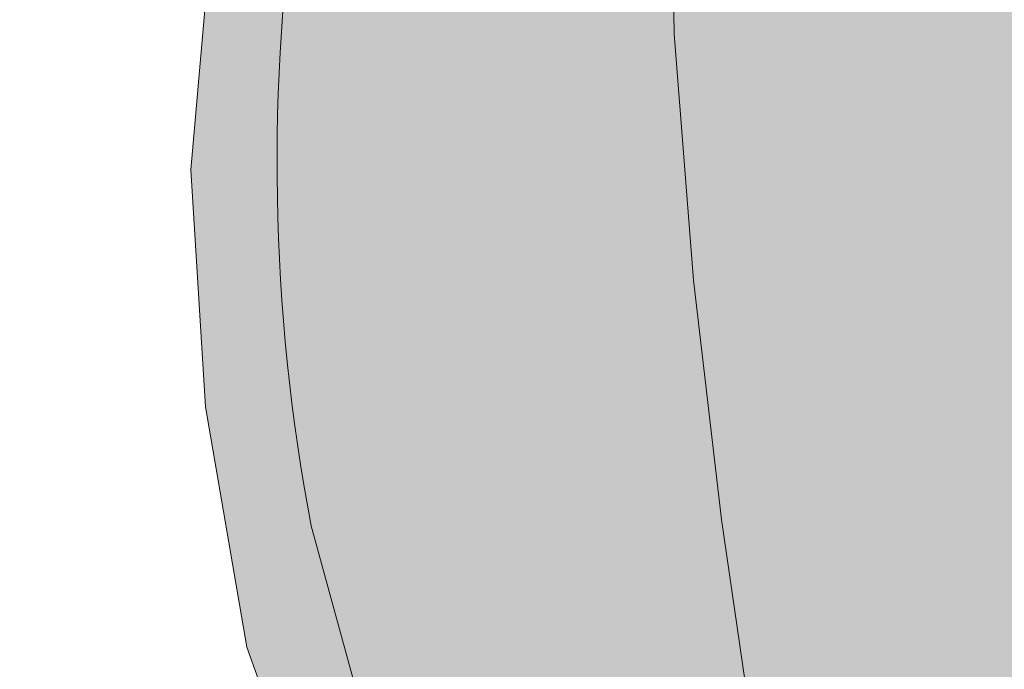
# Model space of a CAD drawing. Header units: metres. Extents: x 90041 to 92106, y 463990 to 466167.
# Tile 805 of 1021: x 90776 to 90791, y 465719 to 465729. Entities that reach past the tile are written whole.
import ezdxf

# ---------------------------------------------------------------- set-up
doc = ezdxf.new("R2010")
doc.units = ezdxf.units.M
for name, color, linetype, lineweight in [('B-WE-GK-BESCHOEIING-G', 130, 'GK-BESCHOEIING-SO', 13), ('B-WE-OG-TERREIN_BEGROEID-GV', 7, 'Continuous', 13), ('B-WE-OG-WATER_KANAAL-GV', 120, 'Continuous', 13), ('B-WE-VH-HALFVERHARDING_SCHELP-GV', 252, 'Continuous', 13)]:
    doc.layers.add(name, color=color, linetype=linetype, lineweight=lineweight)
for name, color, linetype, lineweight, true_color, plot, transparency in [('B-WE-OG-TERREIN_BEGROEID-V', 7, 'Continuous', 13, 0xc9eb70, False, 0.8), ('B-WE-OG-WATER_KANAAL-V', 7, 'Continuous', 13, 0x73e9ff, False, 0.8), ('B-WE-VH-HALFVERHARDING_SCHELP-V', 7, 'Continuous', 13, 0xd6d6d6, False, 0.8)]:
    doc.layers.add(name, color=color, linetype=linetype, lineweight=lineweight, true_color=true_color, plot=plot, transparency=transparency)
doc.linetypes.add('GK-BESCHOEIING-SO', pattern='A,18,-3,[1,NLCS.SHX,S=0.6,R=0,X=0,Y=0],-3', length=24)

msp = doc.modelspace()

# ---------------------------------------------------------------- hatches: boundary and pattern name
at = {"layer": 'B-WE-OG-TERREIN_BEGROEID-V'}
h = msp.add_hatch(color=256, dxfattribs=at)
edge = h.paths.add_edge_path()
edge.add_line((90783.241, 465587.794), (90781.598, 465579.963))
edge.add_line((90781.598, 465579.963), (90781.438, 465579.925))
edge.add_line((90781.438, 465579.925), (90781.74, 465579.865))
edge.add_line((90781.74, 465579.865), (90781.329, 465577.843))
edge.add_line((90781.329, 465577.843), (90783.019, 465577.976))
edge.add_line((90783.019, 465577.976), (90784.709, 465578.111))
edge.add_line((90784.709, 465578.111), (90786.398, 465578.249))
edge.add_line((90786.398, 465578.249), (90788.088, 465578.39))
edge.add_line((90788.088, 465578.39), (90789.777, 465578.533))
edge.add_line((90789.777, 465578.533), (90792.422, 465579.646))
edge.add_line((90792.422, 465579.646), (90794.017, 465581.785))
edge.add_line((90794.017, 465581.785), (90794.746, 465584.55))
edge.add_line((90794.746, 465584.55), (90795.036, 465585.792))
edge.add_line((90795.036, 465585.792), (90795.32, 465587.035))
edge.add_line((90795.32, 465587.035), (90795.599, 465588.28))
edge.add_line((90795.599, 465588.28), (90795.871, 465589.526))
edge.add_line((90795.871, 465589.526), (90796.137, 465590.773))
edge.add_line((90796.137, 465590.773), (90796.372, 465591.879))
edge.add_line((90796.372, 465591.879), (90796.586, 465592.989))
edge.add_line((90796.586, 465592.989), (90796.779, 465594.103))
edge.add_line((90796.779, 465594.103), (90796.951, 465595.22))
edge.add_line((90796.951, 465595.22), (90797.102, 465596.34))
edge.add_line((90797.102, 465596.34), (90797.232, 465597.463))
edge.add_line((90797.232, 465597.463), (90797.341, 465598.588))
edge.add_line((90797.341, 465598.588), (90797.429, 465599.715))
edge.add_line((90797.429, 465599.715), (90797.496, 465600.844))
edge.add_line((90797.496, 465600.844), (90797.454, 465604.065))
edge.add_line((90797.454, 465604.065), (90797.288, 465607.741))
edge.add_line((90797.288, 465607.741), (90797.247, 465608.825))
edge.add_line((90797.247, 465608.825), (90797.217, 465609.909))
edge.add_line((90797.217, 465609.909), (90797.198, 465610.993))
edge.add_line((90797.198, 465610.993), (90797.19, 465612.078))
edge.add_line((90797.19, 465612.078), (90797.193, 465613.162))
edge.add_line((90797.193, 465613.162), (90797.261, 465617.712))
edge.add_line((90797.261, 465617.712), (90797.461, 465636.197))
edge.add_line((90797.461, 465636.197), (90797.487, 465638.536))
edge.add_line((90797.487, 465638.536), (90797.493, 465640.875))
edge.add_line((90797.493, 465640.875), (90797.48, 465643.214))
edge.add_line((90797.48, 465643.214), (90797.448, 465645.552))
edge.add_line((90797.448, 465645.552), (90797.397, 465647.891))
edge.add_line((90797.397, 465647.891), (90797.326, 465650.229))
edge.add_line((90797.326, 465650.229), (90797.236, 465652.566))
edge.add_line((90797.236, 465652.566), (90797.072, 465654.817))
edge.add_line((90797.072, 465654.817), (90796.888, 465657.067))
edge.add_line((90796.888, 465657.067), (90796.683, 465659.314))
edge.add_line((90796.683, 465659.314), (90796.458, 465661.56))
edge.add_line((90796.458, 465661.56), (90796.212, 465663.804))
edge.add_line((90796.212, 465663.804), (90795.946, 465666.045))
edge.add_line((90795.946, 465666.045), (90795.306, 465671.252))
edge.add_line((90795.306, 465671.252), (90794.754, 465676.241))
edge.add_line((90794.754, 465676.241), (90794.36, 465679.733))
edge.add_line((90794.36, 465679.733), (90793.634, 465683.522))
edge.add_line((90793.634, 465683.522), (90792.873, 465687.285))
edge.add_line((90792.873, 465687.285), (90792.223, 465691.069))
edge.add_line((90792.223, 465691.069), (90791.442, 465694.841))
edge.add_line((90791.442, 465694.841), (90790.725, 465698.614))
edge.add_line((90790.725, 465698.614), (90790.04, 465702.358))
edge.add_line((90790.04, 465702.358), (90789.223, 465706.147))
edge.add_line((90789.223, 465706.147), (90788.494, 465709.906))
edge.add_line((90788.494, 465709.906), (90787.812, 465713.707))
edge.add_line((90787.812, 465713.707), (90787.16, 465717.502))
edge.add_line((90787.16, 465717.502), (90786.595, 465721.391))
edge.add_line((90786.595, 465721.391), (90786.164, 465725.083))
edge.add_line((90786.164, 465725.083), (90785.867, 465728.882))
edge.add_line((90785.867, 465728.882), (90785.805, 465732.822))
edge.add_line((90785.805, 465732.822), (90785.776, 465736.525))
edge.add_line((90785.776, 465736.525), (90785.627, 465740.136))
edge.add_line((90785.627, 465740.136), (90785.368, 465742.455))
edge.add_line((90785.368, 465742.455), (90784.768, 465745.372))
edge.add_line((90784.768, 465745.372), (90784.151, 465748.048))
edge.add_line((90784.151, 465748.048), (90783.504, 465750.822))
edge.add_line((90783.504, 465750.822), (90782.721, 465753.743))
edge.add_line((90782.721, 465753.743), (90782.11, 465756.126))
edge.add_line((90782.11, 465756.126), (90781.525, 465758.429))
edge.add_line((90781.525, 465758.429), (90781.258, 465759.436))
edge.add_line((90781.258, 465759.436), (90778.204, 465770.671))
edge.add_line((90778.204, 465770.671), (90777.525, 465773.531))
edge.add_line((90777.525, 465773.531), (90776.899, 465776.276))
edge.add_line((90776.899, 465776.276), (90776.221, 465780.981))
edge.add_line((90776.221, 465780.981), (90775.782, 465783.851))
edge.add_line((90775.782, 465783.851), (90775.339, 465787.761))
edge.add_line((90775.339, 465787.761), (90775.184, 465789.554))
edge.add_line((90775.184, 465789.554), (90775.106, 465790.205))
edge.add_line((90775.106, 465790.205), (90775.007, 465790.853))
edge.add_line((90775.007, 465790.853), (90774.888, 465791.498))
edge.add_line((90774.888, 465791.498), (90774.748, 465792.138))
edge.add_line((90774.748, 465792.138), (90774.587, 465792.774))
edge.add_line((90774.587, 465792.774), (90774.407, 465793.404))
edge.add_line((90774.407, 465793.404), (90774.206, 465794.028))
edge.add_line((90774.206, 465794.028), (90773.491, 465795.671))
edge.add_line((90773.491, 465795.671), (90771.944, 465798.99))
edge.add_line((90771.944, 465798.99), (90770.095, 465802.951))
edge.add_line((90770.095, 465802.951), (90768.028, 465807.244))
edge.add_line((90768.028, 465807.244), (90766.852, 465809.726))
edge.add_line((90766.852, 465809.726), (90765.504, 465812.429))
edge.add_line((90765.504, 465812.429), (90763.739, 465815.662))
edge.add_line((90763.739, 465815.662), (90762.25, 465818.408))
edge.add_line((90762.25, 465818.408), (90760.617, 465818.477))
edge.add_line((90760.617, 465818.477), (90757.321, 465814.905))
edge.add_line((90757.321, 465814.905), (90754.182, 465811.435))
edge.add_line((90754.182, 465811.435), (90754.953, 465809.274))
edge.add_line((90754.953, 465809.274), (90754.829, 465809.193))
edge.add_line((90754.829, 465809.193), (90756.161, 465805.335))
edge.add_line((90756.161, 465805.335), (90760.046, 465806.709))
edge.add_line((90760.046, 465806.709), (90761.031, 465806.602))
edge.add_line((90761.031, 465806.602), (90762.29, 465804.819))
edge.add_line((90762.29, 465804.819), (90765.268, 465799.255))
edge.add_line((90765.268, 465799.255), (90769.085, 465791.29))
edge.add_line((90769.085, 465791.29), (90772.28, 465782.56))
edge.add_line((90772.28, 465782.56), (90773.894, 465777.236))
edge.add_arc((90769.13896495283, 465775.1684894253), 5.185070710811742, -6.372370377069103, 23.499619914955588, ccw=False)
edge.add_line((90774.292, 465774.593), (90774.109, 465770.04))
edge.add_arc((90780.5527403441, 465768.9497398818), 6.535323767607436, 170.3966890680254, 199.3345714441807)
edge.add_line((90774.386, 465766.786), (90777.103, 465760.739))
edge.add_arc((90771.96458293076, 465758.5167753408), 5.598358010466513, -11.057955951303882, 23.387160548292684, ccw=False)
edge.add_line((90777.459, 465757.443), (90776.648, 465753.775))
edge.add_arc((90783.11811018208, 465751.8569421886), 6.748427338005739, 163.487594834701, 208.0071876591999)
edge.add_line((90777.16, 465748.688), (90779.709, 465744.574))
edge.add_arc((90772.71603902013, 465739.8965297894), 8.413098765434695, -3.322088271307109, 33.7778771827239, ccw=False)
edge.add_line((90781.115, 465739.409), (90780.078, 465731.45))
edge.add_arc((90809.84736884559, 465726.9038494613), 30.11449495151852, 171.3173081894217, 190.7360033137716)
edge.add_line((90780.26, 465721.294), (90781.531, 465716.657))
edge.add_line((90781.531, 465716.657), (90782.077, 465715.594))
edge.add_line((90782.077, 465715.594), (90782.606, 465714.522))
edge.add_line((90782.606, 465714.522), (90783.116, 465713.442))
edge.add_line((90783.116, 465713.442), (90783.608, 465712.353))
edge.add_line((90783.608, 465712.353), (90784.082, 465711.255))
edge.add_line((90784.082, 465711.255), (90784.537, 465710.15))
edge.add_line((90784.537, 465710.15), (90784.973, 465709.038))
edge.add_line((90784.973, 465709.038), (90785.391, 465707.918))
edge.add_line((90785.391, 465707.918), (90785.79, 465706.792))
edge.add_line((90785.79, 465706.792), (90786.169, 465705.658))
edge.add_line((90786.169, 465705.658), (90786.53, 465704.519))
edge.add_line((90786.53, 465704.519), (90786.749, 465703.836))
edge.add_line((90786.749, 465703.836), (90786.947, 465703.147))
edge.add_line((90786.947, 465703.147), (90787.121, 465702.451))
edge.add_line((90787.121, 465702.451), (90787.273, 465701.75))
edge.add_line((90787.273, 465701.75), (90787.402, 465701.045))
edge.add_line((90787.402, 465701.045), (90787.507, 465700.335))
edge.add_line((90787.507, 465700.335), (90787.59, 465699.623))
edge.add_line((90787.59, 465699.623), (90788.643, 465688.644))
edge.add_line((90788.643, 465688.644), (90788.729, 465688.02))
edge.add_line((90788.729, 465688.02), (90788.835, 465687.398))
edge.add_line((90788.835, 465687.398), (90788.962, 465686.781))
edge.add_line((90788.962, 465686.781), (90789.109, 465686.168))
edge.add_line((90789.109, 465686.168), (90789.276, 465685.56))
edge.add_line((90789.276, 465685.56), (90789.463, 465684.958))
edge.add_line((90789.463, 465684.958), (90789.67, 465684.363))
edge.add_line((90789.67, 465684.363), (90789.897, 465683.775))
edge.add_line((90789.897, 465683.775), (90792.063, 465678.21))
edge.add_line((90792.063, 465678.21), (90792.402, 465677.268))
edge.add_line((90792.402, 465677.268), (90792.722, 465676.319))
edge.add_line((90792.722, 465676.319), (90793.022, 465675.363))
edge.add_line((90793.022, 465675.363), (90793.303, 465674.402))
edge.add_line((90793.303, 465674.402), (90793.564, 465673.435))
edge.add_line((90793.564, 465673.435), (90793.806, 465672.463))
edge.add_line((90793.806, 465672.463), (90794.028, 465671.487))
edge.add_line((90794.028, 465671.487), (90794.23, 465670.506))
edge.add_line((90794.23, 465670.506), (90794.335, 465669.835))
edge.add_line((90794.335, 465669.835), (90794.418, 465669.161))
edge.add_line((90794.418, 465669.161), (90794.477, 465668.485))
edge.add_line((90794.477, 465668.485), (90794.513, 465667.807))
edge.add_line((90794.513, 465667.807), (90794.527, 465667.128))
edge.add_line((90794.527, 465667.128), (90794.517, 465666.449))
edge.add_line((90794.517, 465666.449), (90794.551, 465665.585))
edge.add_line((90794.551, 465665.585), (90794.565, 465664.721))
edge.add_line((90794.565, 465664.721), (90794.56, 465663.857))
edge.add_line((90794.56, 465663.857), (90794.534, 465662.993))
edge.add_line((90794.534, 465662.993), (90794.489, 465662.129))
edge.add_line((90794.489, 465662.129), (90794.425, 465661.267))
edge.add_line((90794.425, 465661.267), (90794.34, 465660.407))
edge.add_line((90794.34, 465660.407), (90794.236, 465659.549))
edge.add_line((90794.236, 465659.549), (90794.149, 465658.71))
edge.add_line((90794.149, 465658.71), (90794.042, 465657.874))
edge.add_line((90794.042, 465657.874), (90793.915, 465657.041))
edge.add_line((90793.915, 465657.041), (90793.768, 465656.21))
edge.add_line((90793.768, 465656.21), (90793.601, 465655.384))
edge.add_line((90793.601, 465655.384), (90793.414, 465654.562))
edge.add_line((90793.414, 465654.562), (90793.175, 465653.25))
edge.add_line((90793.175, 465653.25), (90792.956, 465651.934))
edge.add_line((90792.956, 465651.934), (90792.757, 465650.614))
edge.add_line((90792.757, 465650.614), (90792.579, 465649.292))
edge.add_line((90792.579, 465649.292), (90792.42, 465647.968))
edge.add_line((90792.42, 465647.968), (90792.282, 465646.641))
edge.add_line((90792.282, 465646.641), (90792.16, 465645.396))
edge.add_line((90792.16, 465645.396), (90792.056, 465644.15))
edge.add_line((90792.056, 465644.15), (90791.972, 465642.901))
edge.add_line((90791.972, 465642.901), (90791.907, 465641.652))
edge.add_line((90791.907, 465641.652), (90791.861, 465640.402))
edge.add_line((90791.861, 465640.402), (90791.834, 465639.152))
edge.add_line((90791.834, 465639.152), (90791.826, 465637.901))
edge.add_line((90791.826, 465637.901), (90791.837, 465636.65))
edge.add_line((90791.837, 465636.65), (90792.003, 465634.619))
edge.add_line((90792.003, 465634.619), (90792.025, 465634.22))
edge.add_line((90792.025, 465634.22), (90792.051, 465633.821))
edge.add_line((90792.051, 465633.821), (90792.08, 465633.422))
edge.add_line((90792.08, 465633.422), (90792.112, 465633.023))
edge.add_line((90792.112, 465633.023), (90792.148, 465632.625))
edge.add_line((90792.148, 465632.625), (90792.403, 465629.636))
edge.add_line((90792.403, 465629.636), (90792.829, 465623.643))
edge.add_line((90792.829, 465623.643), (90793.351, 465615.634))
edge.add_line((90793.351, 465615.634), (90794.145, 465606.657))
edge.add_line((90794.145, 465606.657), (90794.165, 465606.255))
edge.add_line((90794.165, 465606.255), (90794.178, 465605.853))
edge.add_line((90794.178, 465605.853), (90794.184, 465605.451))
edge.add_line((90794.184, 465605.451), (90794.182, 465605.049))
edge.add_line((90794.182, 465605.049), (90794.172, 465604.647))
edge.add_line((90794.172, 465604.647), (90794.125, 465603.893))
edge.add_line((90794.125, 465603.893), (90794.059, 465603.14))
edge.add_line((90794.059, 465603.14), (90793.973, 465602.39))
edge.add_line((90793.973, 465602.39), (90793.868, 465601.641))
edge.add_line((90793.868, 465601.641), (90793.744, 465600.896))
edge.add_line((90793.744, 465600.896), (90793.601, 465600.154))
edge.add_line((90793.601, 465600.154), (90793.438, 465599.416))
edge.add_line((90793.438, 465599.416), (90793.257, 465598.683))
edge.add_line((90793.257, 465598.683), (90792.743, 465596.738))
edge.add_line((90792.743, 465596.738), (90792.614, 465596.355))
edge.add_line((90792.614, 465596.355), (90792.472, 465595.976))
edge.add_line((90792.472, 465595.976), (90792.316, 465595.603))
edge.add_line((90792.316, 465595.603), (90792.148, 465595.235))
edge.add_line((90792.148, 465595.235), (90791.966, 465594.874))
edge.add_line((90791.966, 465594.874), (90790.971, 465593.149))
edge.add_line((90790.971, 465593.149), (90788.057, 465588.268))
edge.add_line((90788.057, 465588.268), (90787.988, 465588.171))
edge.add_line((90787.988, 465588.171), (90787.903, 465588.089))
edge.add_line((90787.903, 465588.089), (90787.804, 465588.022))
edge.add_line((90787.804, 465588.022), (90787.696, 465587.975))
edge.add_line((90787.696, 465587.975), (90787.58, 465587.947))
edge.add_line((90787.58, 465587.947), (90783.755, 465587.812))
edge.add_line((90783.755, 465587.812), (90783.241, 465587.794))
at = {"layer": 'B-WE-OG-WATER_KANAAL-V'}
h = msp.add_hatch(color=256, dxfattribs=at)
h.paths.add_polyline_path([(90771.385, 465356.403), (90773.36, 465357.289), (90789.759, 465388.239), (90791.936, 465392.406), (90801.987, 465406.206), (90802.063, 465406.953), (90803.175, 465410.197), (90810.729, 465426.961), (90812.624, 465433.293), (90816.248, 465448.35), (90816.941, 465453.701), (90819.414, 465462.67), (90820.544, 465468.091), (90821.042, 465471.384), (90821.93, 465481.868), (90822.517, 465486.906), (90822.619, 465489.266), (90822.284, 465515.745), (90822.278, 465516.907), (90822.29, 465518.069), (90822.321, 465519.23), (90822.37, 465520.391), (90822.437, 465521.551), (90822.489, 465522.193), (90822.558, 465522.834), (90822.646, 465523.472), (90822.752, 465524.108), (90822.876, 465524.74), (90825.045, 465536.837), (90828.144, 465549.519), (90829.328, 465554.876), (90830.231, 465561.546), (90830.732, 465561.848), (90831.135, 465562.272), (90831.412, 465562.787), (90831.545, 465563.356), (90831.522, 465563.94), (90831.347, 465564.498), (90831.032, 465564.99), (90830.598, 465565.382), (90831.165, 465576.074), (90831.453, 465580.178), (90832.094, 465584.839), (90832.052, 465588.858), (90832.863, 465590.354), (90833.279, 465592.396), (90833.492, 465594.392), (90833.882, 465595.675), (90833.98, 465597.702), (90833.736, 465598.631), (90833.718, 465600.176), (90834.487, 465604.837), (90835.17, 465609.978), (90836.452, 465615.408), (90837.167, 465626.276), (90837.381, 465633.587), (90836.963, 465640.302), (90837.065, 465649.845), (90839.811, 465653.854), (90838.35, 465668.783), (90833.672, 465711.672), (90833.341, 465714.712), (90833.136, 465716.588), (90833.126, 465716.789), (90839.686, 465719.058), (90838.519, 465722.668), (90832.713, 465720.791), (90832.111, 465725.559), (90831.446, 465731.8), (90830.48, 465737.095), (90829.656, 465741.02), (90826.308, 465751.691), (90829.665, 465752.863), (90828.621, 465755.933), (90828.843, 465756.002), (90828.688, 465756.452), (90832.402, 465757.61), (90831.2, 465761.17), (90823.964, 465758.967), (90823.781, 465759.527), (90819.401, 465773.286), (90813.802, 465788.183), (90810.996, 465794.413), (90808.182, 465800.822), (90805.553, 465807.331), (90804.385, 465810.588), (90803.22, 465813.837), (90802.318, 465816.499), (90802.175, 465816.921), (90800.953, 465820.527), (90800.276, 465822.449), (90798.163, 465828.443), (90797.989, 465828.936), (90796.067, 465834.391), (90793.972, 465840.336), (90793.958, 465840.376), (90790.023, 465851.864), (90792.059, 465855.25), (90791.642, 465855.702), (90791.845, 465856.726), (90791.779, 465857.299), (90791.023, 465857.878), (90790.308, 465858.655), (90788.821, 465858.902), (90787.683, 465861.117), (90787.227, 465863.731), (90787.351, 465865.414), (90787.722, 465866.125), (90787.682, 465866.476), (90785.051, 465867.607), (90784.827, 465868.314), (90782.486, 465875.09), (90781.353, 465878.285), (90780.281, 465881.418), (90780.23, 465881.569), (90777.955, 465888.065), (90775.642, 465894.299), (90773.015, 465900.586), (90770.117, 465906.656), (90766.857, 465912.618), (90763.683, 465918.489), (90760.761, 465924.589), (90758.985, 465928.089), (90757.473, 465930.652), (90752.502, 465938.766), (90747.185, 465946.979), (90743.558, 465951.959), (90741.529, 465954.735), (90739.241, 465957.66), (90733.274, 465965.419), (90733.085, 465965.345), (90731.831, 465966.747), (90731.581, 465967.07), (90724.684, 465975.085), (90721.939, 465978.228), (90719.791, 465980.969), (90720.098, 465981.124), (90719.966, 465981.269), (90719.077, 465982.247), (90717.605, 465983.23), (90710.221, 465990.133), (90705.639, 465995.03), (90705.456, 465995.236), (90699.646, 466001.739), (90694.808, 466007.155), (90689.082, 466013.743), (90682.237, 466021.421), (90675.68, 466027.626), (90673.742, 466029.762), (90672.632, 466031.225), (90672.186, 466031.813), (90671.763, 466032.189), (90667.384, 466036.085), (90666.529, 466036.249), (90666.186, 466036.315), (90664.153, 466037.318), (90661.892, 466038.433), (90659.309, 466040.257), (90657.348, 466041.642), (90655.263, 466042.701), (90654.143, 466043.697), (90653.365, 466044.694), (90652.876, 466045.793), (90652.876, 466046.149), (90652.609, 466046.505), (90652.2, 466046.665), (90651.53, 466046.786), (90651.263, 466046.75), (90647.351, 466049.954), (90645.077, 466052.046), (90640.627, 466056.313), (90635.617, 466060.02), (90632.026, 466062.176), (90631.802, 466061.838), (90612.852, 466075.25), (90612.353, 466075.7), (90612.011, 466075.482), (90611.419, 466075.513), (90610.89, 466075.7), (90610.299, 466076.51), (90608.696, 466077.518), (90607.856, 466077.954), (90607.358, 466077.954), (90606.922, 466078.203), (90606.58, 466078.732), (90605.522, 466079.636), (90602.173, 466081.736), (90588.517, 466090.3), (90584.129, 466093.726), (90582.946, 466094.754), (90580.301, 466095.844), (90579.097, 466096.159), (90577.759, 466096.876), (90577.323, 466097.187), (90572.157, 466098.869), (90568.796, 466100.333), (90567.816, 466101.654), (90566.95, 466102.506), (90566.171, 466102.904), (90566.193, 466103.811), (90566.704, 466104.639), (90567.528, 466105.771), (90569.157, 466108.009), (90566.254, 466109.514), (90564.51, 466107.17), (90563.366, 466105.654), (90562.622, 466104.982), (90561.486, 466105.264), (90560.77, 466105.441), (90558.944, 466106.725), (90553.878, 466110.639), (90548.618, 466113.473), (90537.966, 466118.412), (90536.277, 466119.124), (90532.57, 466120.882), (90529.676, 466122.563), (90517.975, 466126.644), (90516.014, 466126.768), (90512.155, 466127.298), (90511.408, 466127.859), (90510.412, 466128.764), (90509.312, 466129.539), (90508.125, 466130.173), (90506.869, 466130.656), (90505.563, 466130.981), (90501.022, 466131.454), (90499.03, 466132.202), (90498.252, 466132.669), (90496.976, 466133.728), (90495.109, 466135.036), (90493.397, 466135.908), (90489.725, 466137.341), (90482.591, 466138.369), (90476.38, 466140.502), (90475.695, 466141.308), (90475.53, 466141.577), (90475.141, 466142.209), (90474.729, 466143.183), (90474.47, 466144.208), (90465.988, 466146.546), (90457.035, 466147.744), (90456.782, 466147.788), (90456.247, 466147.882), (90453.472, 466148.13), (90452.683, 466148.303), (90452.51, 466148.318), (90449.509, 466148.584), (90446.086, 466149.206), (90436.381, 466150.466), (90431.164, 466151.293), (90424.445, 466151.927), (90419.618, 466152.383), (90414.485, 466153.045), (90412.689, 466153.544), (90408.955, 466153.615), (90406.02, 466154.113), (90401.112, 466154.701), (90400.774, 466154.932), (90399.867, 466155.163), (90395.25, 466155.745), (90391.069, 466156.361), (90390.484, 466156.676), (90388.543, 466157.025), (90386.662, 466157.065), (90385.787, 466157.247), (90385.451, 466157.413), (90385.078, 466157.449), (90384.716, 466157.352), (90384.026, 466157.32), (90383.34, 466157.397), (90381.683, 466157.943), (90380.65, 466158.154), (90379.597, 466158.212), (90377.283, 466158.093), (90376.023, 466158.194), (90371.071, 466159.252), (90370.034, 466159.319), (90368.997, 466159.237), (90365.864, 466159.49), (90365.155, 466159.638), (90364.431, 466159.67), (90363.124, 466159.508), (90362.531, 466159.535), (90359.837, 466160.057), (90355.548, 466160.474), (90353.19, 466160.927), (90350.803, 466161.199), (90348.403, 466161.29), (90346.003, 466161.198), (90341.631, 466161.548), (90339.781, 466161.696), (90338.276, 466162.024), (90323.666, 466163.468), (90294.072, 466167.474), (90283.285, 466112.874), (90286.236, 466112.355), (90287.511, 466112.127), (90290.744, 466111.459), (90292.439, 466110.986), (90294.369, 466110.456), (90302.623, 466107.909), (90303.63, 466105.033), (90320.005, 466100.805), (90322.066, 466101.538), (90324.698, 466101.777), (90330.284, 466100.965), (90340.515, 466099.382), (90355.194, 466096.795), (90361.45, 466095.722), (90365.226, 466095.075), (90367.826, 466094.702), (90383.754, 466092.418), (90400.37, 466088.271), (90401.033, 466088.107), (90451.74, 466075.565), (90453.28, 466074.453), (90453.779, 466074.092), (90454.759, 466073.385), (90455.879, 466072.802), (90462.132, 466070.707), (90463.503, 466070.248), (90464.291, 466070.065), (90466.864, 466069.469), (90467.394, 466069.407), (90469.704, 466068.511), (90472.723, 466067.764), (90473.656, 466067.141), (90474.839, 466066.736), (90481.118, 466065.225), (90501.85, 466059.212), (90504.986, 466057.998), (90518.274, 466052.723), (90521.873, 466051.199), (90529.601, 466047.927), (90534.088, 466046.48), (90537.992, 466045.222), (90547.74, 466041.57), (90559.089, 466036.571), (90559.814, 466036.242), (90565.811, 466033.519), (90573.991, 466029.64), (90576.943, 466028.346), (90577.897, 466027.927), (90583.553, 466025.447), (90589.715, 466022.021), (90593.463, 466019.731), (90596.448, 466017.235), (90596.892, 466016.717), (90597.203, 466016.109), (90597.327, 466015.658), (90597.579, 466015.264), (90597.935, 466014.961), (90598.364, 466014.776), (90598.829, 466014.726), (90599.289, 466014.814), (90600.306, 466014.594), (90608.045, 466009.812), (90612.62, 466007.196), (90616.033, 466005), (90617.562, 466004.016), (90624.206, 465999.219), (90624.252, 465999.149), (90625.834, 465999.895), (90627.535, 465999.768), (90629.646, 465999.141), (90630.93, 465998.526), (90633.544, 465996.283), (90648.368, 465982.626), (90648.787, 465982.355), (90649.114, 465981.978), (90649.322, 465981.524), (90649.394, 465981.03), (90649.324, 465980.536), (90649.459, 465979.455), (90649.76, 465978.409), (90650.217, 465977.421), (90650.822, 465976.515), (90651.558, 465975.713), (90652.409, 465975.034), (90653.355, 465974.494), (90654.372, 465974.107), (90655.437, 465973.88), (90660.199, 465969.66), (90663.679, 465966.602), (90670.672, 465961.102), (90674.179, 465958.184), (90675.134, 465956.861), (90680.419, 465949.541), (90681.046, 465948.672), (90681.228, 465948.42), (90682.695, 465946.768), (90683.171, 465946.473), (90687.722, 465945.155), (90701.554, 465927.785), (90703.481, 465925.427), (90710.916, 465915.815), (90711.954, 465914.268), (90712.247, 465912.275), (90711.118, 465911.245), (90710.951, 465911.414), (90704.203, 465903.619), (90696.584, 465895.481), (90681.383, 465878.76), (90661.776, 465857.27), (90647.494, 465841.576), (90645.954, 465839.884), (90651.779, 465834.604), (90654.066, 465837.132), (90675.778, 465860.742), (90694.152, 465880.952), (90711.861, 465900.225), (90717.305, 465906.027), (90717.476, 465906.183), (90726.052, 465895.594), (90728.297, 465892.65), (90732.298, 465885.972), (90735.248, 465881.149), (90739.079, 465874.883), (90742.436, 465868.575), (90744.742, 465863.835), (90746.776, 465859.877), (90749.658, 465854.271), (90752.778, 465847.345), (90755.117, 465841.657), (90756.881, 465836.545), (90758.779, 465828.3), (90756.61, 465826.029), (90751.031, 465820.024), (90754.182, 465811.435), (90757.321, 465814.905), (90760.617, 465818.477), (90762.25, 465818.408), (90763.739, 465815.662), (90765.504, 465812.429), (90766.852, 465809.726), (90768.028, 465807.244), (90770.095, 465802.951), (90771.944, 465798.99), (90773.491, 465795.671), (90774.206, 465794.028), (90774.407, 465793.404), (90774.587, 465792.774), (90774.748, 465792.138), (90774.888, 465791.498), (90775.007, 465790.853), (90775.106, 465790.205), (90775.184, 465789.554), (90775.339, 465787.761), (90775.782, 465783.851), (90776.221, 465780.981), (90776.899, 465776.276), (90777.525, 465773.531), (90778.204, 465770.671), (90781.258, 465759.436), (90781.525, 465758.429), (90782.11, 465756.126), (90782.721, 465753.743), (90783.504, 465750.822), (90784.151, 465748.048), (90784.768, 465745.372), (90785.368, 465742.455), (90785.627, 465740.136), (90785.776, 465736.525), (90785.805, 465732.822), (90785.867, 465728.882), (90786.164, 465725.083), (90786.595, 465721.391), (90787.16, 465717.502), (90787.812, 465713.707), (90788.494, 465709.906), (90789.223, 465706.147), (90790.04, 465702.358), (90790.725, 465698.614), (90791.442, 465694.841), (90792.223, 465691.069), (90792.873, 465687.285), (90793.634, 465683.522), (90794.36, 465679.733), (90794.754, 465676.241), (90795.306, 465671.252), (90795.946, 465666.045), (90796.212, 465663.804), (90796.458, 465661.56), (90796.683, 465659.314), (90796.888, 465657.067), (90797.072, 465654.817), (90797.236, 465652.566), (90797.326, 465650.229), (90797.397, 465647.891), (90797.448, 465645.552), (90797.48, 465643.214), (90797.493, 465640.875), (90797.487, 465638.536), (90797.461, 465636.197), (90797.261, 465617.712), (90797.193, 465613.162), (90797.19, 465612.078), (90797.198, 465610.993), (90797.217, 465609.909), (90797.247, 465608.825), (90797.288, 465607.741), (90797.454, 465604.065), (90797.496, 465600.844), (90797.429, 465599.715), (90797.341, 465598.588), (90797.232, 465597.463), (90797.102, 465596.34), (90796.951, 465595.22), (90796.779, 465594.103), (90796.586, 465592.989), (90796.372, 465591.879), (90796.137, 465590.773), (90795.871, 465589.526), (90795.599, 465588.28), (90795.32, 465587.035), (90795.036, 465585.792), (90794.746, 465584.55), (90794.017, 465581.785), (90792.422, 465579.646), (90788.203, 465568.758), (90787.073, 465562.369), (90786.095, 465553.724), (90782.544, 465538.007), (90780.532, 465526.85), (90778.359, 465511.206), (90777.948, 465503.475), (90777.775, 465501.421), (90774.539, 465480.343), (90770.976, 465468.471), (90764.888, 465449.036), (90764.661, 465447.91), (90764.416, 465446.788), (90764.153, 465445.67), (90763.871, 465444.557), (90763.572, 465443.448), (90763.255, 465442.344), (90762.92, 465441.245), (90762.568, 465440.152), (90747.269, 465403.266), (90744.969, 465398.934), (90741.817, 465393.786), (90738.073, 465387.157), (90736.331, 465383.784), (90734.731, 465380.323), (90730.37, 465369.775), (90726.625, 465361.406), (90724.385, 465357.498), (90719.239, 465350.26), (90716.447, 465346.727), (90715.944, 465346.223), (90709.643, 465334.748), (90708.193, 465332.093), (90702.752, 465323.072), (90691.535, 465307.085), (90687.045, 465301.256), (90684.006, 465297.08), (90676.054, 465284.697), (90670.692, 465273.578), (90667.874, 465268.902), (90664.252, 465263.124), (90660.017, 465256.225), (90658.959, 465253.87), (90659.044, 465252.844), (90659.001, 465251.775), (90654.057, 465244.095), (90651.141, 465240.055), (90646.581, 465232.423), (90643.725, 465229.142), (90641.938, 465226.739), (90641.634, 465226.398), (90640.528, 465225.157), (90639.759, 465224.003), (90637.538, 465221.181), (90636.94, 465220.882), (90635.055, 465215.327), (90634.238, 465213.616), (90632.556, 465214.39), (90629.753, 465209.278), (90626.154, 465204.033), (90625.215, 465202.502), (90626.303, 465201.787), (90619.136, 465190.004), (90618.721, 465190.321), (90618.429, 465189.247), (90617.896, 465187.929), (90617.224, 465186.678), (90616.419, 465185.508), (90615.491, 465184.432), (90614.451, 465183.463), (90613.313, 465182.614), (90612.088, 465181.894), (90611.262, 465179.333), (90611.128, 465179.021), (90605.737, 465166.616), (90597.757, 465148.64), (90596.933, 465146.783), (90595.751, 465144.165), (90595.37, 465143.322), (90590.075, 465131.143), (90584.864, 465118.579), (90581.437, 465110.808), (90572.005, 465089.281), (90568.968, 465081.922), (90564.404, 465071.444), (90564.03, 465071.549), (90560.501, 465064.538), (90559.424, 465062.399), (90556.016, 465055.629), (90553.764, 465050.658), (90552.209, 465042.899), (90552.023, 465042.09), (90551.353, 465039.49), (90551.11, 465038.547), (90548.392, 465028.177), (90606.776, 465015.624), (90610.574, 465039.985), (90614.324, 465053.265), (90621.24, 465069.933), (90622.877, 465069.956), (90635.11, 465094.971), (90642.515, 465114.818), (90645.883, 465122.573), (90649.024, 465130.474), (90654.822, 465146.012), (90654.886, 465146.182), (90655.894, 465153.225), (90665.073, 465173.444), (90664.535, 465173.912), (90665.43, 465176.533), (90665.822, 465177.68), (90666.487, 465177.235), (90669.694, 465182.025), (90669.888, 465182.315), (90674.516, 465191.378), (90680.333, 465202.77), (90680.701, 465203.95), (90685.157, 465218.24), (90689.01, 465224.64), (90697.84, 465239.876), (90699.905, 465240.509), (90709.026, 465253.882), (90709.239, 465254.832), (90714.921, 465263.64), (90719.073, 465269.73), (90721.399, 465272.75), (90723.814, 465275.886), (90728.691, 465283.613), (90731.417, 465287.21), (90733.202, 465289.965), (90736.729, 465295.3), (90737.265, 465296.267), (90737.183, 465297.274), (90737.246, 465298.1), (90737.768, 465298.515), (90739.96, 465299.598), (90741.839, 465302.081), (90743.139, 465304.604), (90746.399, 465309.364), (90749.216, 465312.318), (90750.093, 465313.556), (90751.757, 465315.439), (90754.392, 465322.656), (90754.447, 465322.755), (90755.139, 465323.998), (90761.782, 465337.239), (90765.391, 465344.392), (90767.826, 465349.299), (90767.701, 465349.983)])
h.paths.add_polyline_path([(90732.015, 465950.882), (90731.66, 465951.414), (90732.166, 465952.039), (90732.42, 465952.097), (90732.904, 465951.685), (90733.254, 465951.187), (90733.167, 465950.943), (90732.48, 465950.475)], flags=16)
h.paths.add_polyline_path([(90710.938, 465930.15), (90709.868, 465928.906), (90709.386, 465928.749), (90708.563, 465929.435), (90708.006, 465930.272), (90708.208, 465930.733), (90709.558, 465931.694), (90710.386, 465931.046)], flags=16)
at = {"layer": 'B-WE-VH-HALFVERHARDING_SCHELP-V'}
h = msp.add_hatch(color=256, dxfattribs=at)
edge = h.paths.add_edge_path()
edge.add_line((90792.829, 465623.643), (90792.403, 465629.636))
edge.add_line((90792.403, 465629.636), (90792.148, 465632.625))
edge.add_line((90792.148, 465632.625), (90792.112, 465633.023))
edge.add_line((90792.112, 465633.023), (90792.08, 465633.422))
edge.add_line((90792.08, 465633.422), (90792.051, 465633.821))
edge.add_line((90792.051, 465633.821), (90792.025, 465634.22))
edge.add_line((90792.025, 465634.22), (90792.003, 465634.619))
edge.add_line((90792.003, 465634.619), (90791.837, 465636.65))
edge.add_line((90791.837, 465636.65), (90791.826, 465637.901))
edge.add_line((90791.826, 465637.901), (90791.834, 465639.152))
edge.add_line((90791.834, 465639.152), (90791.861, 465640.402))
edge.add_line((90791.861, 465640.402), (90791.907, 465641.652))
edge.add_line((90791.907, 465641.652), (90791.972, 465642.901))
edge.add_line((90791.972, 465642.901), (90792.056, 465644.15))
edge.add_line((90792.056, 465644.15), (90792.16, 465645.396))
edge.add_line((90792.16, 465645.396), (90792.282, 465646.641))
edge.add_line((90792.282, 465646.641), (90792.42, 465647.968))
edge.add_line((90792.42, 465647.968), (90792.579, 465649.292))
edge.add_line((90792.579, 465649.292), (90792.757, 465650.614))
edge.add_line((90792.757, 465650.614), (90792.956, 465651.934))
edge.add_line((90792.956, 465651.934), (90793.175, 465653.25))
edge.add_line((90793.175, 465653.25), (90793.414, 465654.562))
edge.add_line((90793.414, 465654.562), (90793.601, 465655.384))
edge.add_line((90793.601, 465655.384), (90793.768, 465656.21))
edge.add_line((90793.768, 465656.21), (90793.915, 465657.041))
edge.add_line((90793.915, 465657.041), (90794.042, 465657.874))
edge.add_line((90794.042, 465657.874), (90794.149, 465658.71))
edge.add_line((90794.149, 465658.71), (90794.236, 465659.549))
edge.add_line((90794.236, 465659.549), (90794.34, 465660.407))
edge.add_line((90794.34, 465660.407), (90794.425, 465661.267))
edge.add_line((90794.425, 465661.267), (90794.489, 465662.129))
edge.add_line((90794.489, 465662.129), (90794.534, 465662.993))
edge.add_line((90794.534, 465662.993), (90794.56, 465663.857))
edge.add_line((90794.56, 465663.857), (90794.565, 465664.721))
edge.add_line((90794.565, 465664.721), (90794.551, 465665.585))
edge.add_line((90794.551, 465665.585), (90794.517, 465666.449))
edge.add_line((90794.517, 465666.449), (90794.527, 465667.128))
edge.add_line((90794.527, 465667.128), (90794.513, 465667.807))
edge.add_line((90794.513, 465667.807), (90794.477, 465668.485))
edge.add_line((90794.477, 465668.485), (90794.418, 465669.161))
edge.add_line((90794.418, 465669.161), (90794.335, 465669.835))
edge.add_line((90794.335, 465669.835), (90794.23, 465670.506))
edge.add_line((90794.23, 465670.506), (90794.028, 465671.487))
edge.add_line((90794.028, 465671.487), (90793.806, 465672.463))
edge.add_line((90793.806, 465672.463), (90793.564, 465673.435))
edge.add_line((90793.564, 465673.435), (90793.303, 465674.402))
edge.add_line((90793.303, 465674.402), (90793.022, 465675.363))
edge.add_line((90793.022, 465675.363), (90792.722, 465676.319))
edge.add_line((90792.722, 465676.319), (90792.402, 465677.268))
edge.add_line((90792.402, 465677.268), (90792.063, 465678.21))
edge.add_line((90792.063, 465678.21), (90789.897, 465683.775))
edge.add_line((90789.897, 465683.775), (90789.67, 465684.363))
edge.add_line((90789.67, 465684.363), (90789.463, 465684.958))
edge.add_line((90789.463, 465684.958), (90789.276, 465685.56))
edge.add_line((90789.276, 465685.56), (90789.109, 465686.168))
edge.add_line((90789.109, 465686.168), (90788.962, 465686.781))
edge.add_line((90788.962, 465686.781), (90788.835, 465687.398))
edge.add_line((90788.835, 465687.398), (90788.729, 465688.02))
edge.add_line((90788.729, 465688.02), (90788.643, 465688.644))
edge.add_line((90788.643, 465688.644), (90787.59, 465699.623))
edge.add_line((90787.59, 465699.623), (90787.507, 465700.335))
edge.add_line((90787.507, 465700.335), (90787.402, 465701.045))
edge.add_line((90787.402, 465701.045), (90787.273, 465701.75))
edge.add_line((90787.273, 465701.75), (90787.121, 465702.451))
edge.add_line((90787.121, 465702.451), (90786.947, 465703.147))
edge.add_line((90786.947, 465703.147), (90786.749, 465703.836))
edge.add_line((90786.749, 465703.836), (90786.53, 465704.519))
edge.add_line((90786.53, 465704.519), (90786.169, 465705.658))
edge.add_line((90786.169, 465705.658), (90785.79, 465706.792))
edge.add_line((90785.79, 465706.792), (90785.391, 465707.918))
edge.add_line((90785.391, 465707.918), (90784.973, 465709.038))
edge.add_line((90784.973, 465709.038), (90784.537, 465710.15))
edge.add_line((90784.537, 465710.15), (90784.082, 465711.255))
edge.add_line((90784.082, 465711.255), (90783.608, 465712.353))
edge.add_line((90783.608, 465712.353), (90783.116, 465713.442))
edge.add_line((90783.116, 465713.442), (90782.606, 465714.522))
edge.add_line((90782.606, 465714.522), (90782.077, 465715.594))
edge.add_line((90782.077, 465715.594), (90781.531, 465716.657))
edge.add_line((90781.531, 465716.657), (90780.26, 465721.294))
edge.add_arc((90809.84736884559, 465726.9038494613), 30.11449495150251, 171.3173081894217, 190.7360033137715, ccw=False)
edge.add_line((90780.078, 465731.45), (90781.115, 465739.409))
edge.add_arc((90772.71603902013, 465739.8965297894), 8.41309876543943, 356.6779117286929, 393.777877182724)
edge.add_line((90779.709, 465744.574), (90777.16, 465748.688))
edge.add_arc((90783.11811018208, 465751.8569421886), 6.748427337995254, 163.487594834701, 208.0071876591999, ccw=False)
edge.add_line((90776.648, 465753.775), (90777.459, 465757.443))
edge.add_arc((90771.96458293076, 465758.5167753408), 5.598358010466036, 348.9420440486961, 383.3871605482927)
edge.add_line((90777.103, 465760.739), (90774.386, 465766.786))
edge.add_arc((90780.5527403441, 465768.9497398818), 6.53532376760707, 170.3966890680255, 199.3345714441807, ccw=False)
edge.add_line((90774.109, 465770.04), (90774.292, 465774.593))
edge.add_arc((90769.13896495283, 465775.1684894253), 5.185070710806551, 353.6276296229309, 383.4996199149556)
edge.add_line((90773.894, 465777.236), (90772.28, 465782.56))
edge.add_line((90772.28, 465782.56), (90769.085, 465791.29))
edge.add_line((90769.085, 465791.29), (90765.268, 465799.255))
edge.add_line((90765.268, 465799.255), (90762.29, 465804.819))
edge.add_line((90762.29, 465804.819), (90761.031, 465806.602))
edge.add_line((90761.031, 465806.602), (90760.046, 465806.709))
edge.add_line((90760.046, 465806.709), (90756.161, 465805.335))
edge.add_line((90756.161, 465805.335), (90756.593, 465804.155))
edge.add_line((90756.593, 465804.155), (90759.469, 465805.168))
edge.add_line((90759.469, 465805.168), (90759.669, 465805.177))
edge.add_line((90759.669, 465805.177), (90759.868, 465805.164))
edge.add_line((90759.868, 465805.164), (90760.065, 465805.127))
edge.add_line((90760.065, 465805.127), (90760.256, 465805.068))
edge.add_line((90760.256, 465805.068), (90760.439, 465804.987))
edge.add_line((90760.439, 465804.987), (90760.612, 465804.886))
edge.add_line((90760.612, 465804.886), (90760.771, 465804.766))
edge.add_line((90760.771, 465804.766), (90760.916, 465804.628))
edge.add_line((90760.916, 465804.628), (90761.044, 465804.474))
edge.add_line((90761.044, 465804.474), (90761.153, 465804.306))
edge.add_line((90761.153, 465804.306), (90761.242, 465804.127))
edge.add_line((90761.242, 465804.127), (90761.31, 465803.939))
edge.add_line((90761.31, 465803.939), (90763.707, 465799.507))
edge.add_line((90763.707, 465799.507), (90766.611, 465793.815))
edge.add_line((90766.611, 465793.815), (90769.016, 465788.162))
edge.add_line((90769.016, 465788.162), (90770.654, 465783.459))
edge.add_line((90770.654, 465783.459), (90770.826, 465782.912))
edge.add_line((90770.826, 465782.912), (90772.655, 465777.101))
edge.add_line((90772.655, 465777.101), (90772.783, 465776.403))
edge.add_arc((90760.99337747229, 465774.5194370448), 11.93913768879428, -3.44023960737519, 9.07711916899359, ccw=False)
edge.add_line((90772.911, 465773.803), (90772.762, 465769.15))
edge.add_arc((90780.08842771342, 465768.7150990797), 7.339324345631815, 176.6028762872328, 206.8959207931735)
edge.add_line((90773.543, 465765.395), (90775.572, 465760.983))
edge.add_arc((90770.38849340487, 465758.3686071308), 5.805496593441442, -14.143770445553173, 26.764898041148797, ccw=False)
edge.add_line((90776.018, 465756.95), (90775.047, 465752.66))
edge.add_arc((90786.50622433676, 465752.48303419), 11.4605907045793, 179.1152465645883, 213.6590829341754)
edge.add_line((90776.967, 465746.131), (90779.032, 465742.975))
edge.add_arc((90773.5389722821, 465739.8960392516), 6.297090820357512, -9.755816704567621, 29.271572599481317, ccw=False)
edge.add_line((90779.745, 465738.829), (90778.984, 465733.429))
edge.add_line((90778.984, 465733.429), (90778.401, 465726.781))
edge.add_line((90778.401, 465726.781), (90778.63, 465723.127))
edge.add_line((90778.63, 465723.127), (90779.264, 465719.421))
edge.add_line((90779.264, 465719.421), (90780.404, 465716.243))
edge.add_line((90780.404, 465716.243), (90777.591, 465715.211))
edge.add_line((90777.591, 465715.211), (90777.858, 465713.813))
edge.add_line((90777.858, 465713.813), (90780.5, 465714.819))
edge.add_line((90780.5, 465714.819), (90780.589, 465714.845))
edge.add_line((90780.589, 465714.845), (90780.682, 465714.851))
edge.add_line((90780.682, 465714.851), (90780.773, 465714.836))
edge.add_line((90780.773, 465714.836), (90780.859, 465714.801))
edge.add_line((90780.859, 465714.801), (90780.936, 465714.748))
edge.add_line((90780.936, 465714.748), (90780.998, 465714.68))
edge.add_line((90780.998, 465714.68), (90781.044, 465714.599))
edge.add_line((90781.044, 465714.599), (90782.331, 465711.902))
edge.add_line((90782.331, 465711.902), (90782.737, 465710.942))
edge.add_line((90782.737, 465710.942), (90783.13, 465709.976))
edge.add_line((90783.13, 465709.976), (90783.509, 465709.005))
edge.add_line((90783.509, 465709.005), (90783.874, 465708.029))
edge.add_line((90783.874, 465708.029), (90784.226, 465707.048))
edge.add_line((90784.226, 465707.048), (90784.516, 465706.302))
edge.add_line((90784.516, 465706.302), (90784.787, 465705.549))
edge.add_line((90784.787, 465705.549), (90785.038, 465704.79))
edge.add_line((90785.038, 465704.79), (90785.269, 465704.023))
edge.add_line((90785.269, 465704.023), (90785.479, 465703.251))
edge.add_line((90785.479, 465703.251), (90785.669, 465702.474))
edge.add_line((90785.669, 465702.474), (90785.838, 465701.692))
edge.add_line((90785.838, 465701.692), (90785.986, 465700.906))
edge.add_line((90785.986, 465700.906), (90786.114, 465700.116))
edge.add_line((90786.114, 465700.116), (90786.221, 465699.323))
edge.add_line((90786.221, 465699.323), (90786.307, 465698.527))
edge.add_line((90786.307, 465698.527), (90787.187, 465689.546))
edge.add_line((90787.187, 465689.546), (90787.251, 465688.883))
edge.add_line((90787.251, 465688.883), (90787.335, 465688.223))
edge.add_line((90787.335, 465688.223), (90787.441, 465687.566))
edge.add_line((90787.441, 465687.566), (90787.567, 465686.913))
edge.add_line((90787.567, 465686.913), (90787.714, 465686.263))
edge.add_line((90787.714, 465686.263), (90787.882, 465685.619))
edge.add_line((90787.882, 465685.619), (90788.07, 465684.981))
edge.add_line((90788.07, 465684.981), (90788.278, 465684.348))
edge.add_line((90788.278, 465684.348), (90788.506, 465683.723))
edge.add_line((90788.506, 465683.723), (90790.993, 465677.141))
edge.add_line((90790.993, 465677.141), (90791.177, 465676.601))
edge.add_line((90791.177, 465676.601), (90791.353, 465676.058))
edge.add_line((90791.353, 465676.058), (90791.521, 465675.512))
edge.add_line((90791.521, 465675.512), (90791.68, 465674.964))
edge.add_line((90791.68, 465674.964), (90791.83, 465674.413))
edge.add_line((90791.83, 465674.413), (90792.606, 465671.392))
edge.add_line((90792.606, 465671.392), (90792.773, 465670.427))
edge.add_line((90792.773, 465670.427), (90792.879, 465669.433))
edge.add_line((90792.879, 465669.433), (90792.964, 465668.438))
edge.add_line((90792.964, 465668.438), (90793.027, 465667.441))
edge.add_line((90793.027, 465667.441), (90793.069, 465666.442))
edge.add_line((90793.069, 465666.442), (90793.09, 465665.443))
edge.add_line((90793.09, 465665.443), (90793.09, 465664.444))
edge.add_line((90793.09, 465664.444), (90793.068, 465663.445))
edge.add_line((90793.068, 465663.445), (90793.026, 465662.447))
edge.add_line((90793.026, 465662.447), (90792.962, 465661.45))
edge.add_line((90792.962, 465661.45), (90792.876, 465660.454))
edge.add_line((90792.876, 465660.454), (90792.77, 465659.461))
edge.add_line((90792.77, 465659.461), (90792.642, 465658.47))
edge.add_line((90792.642, 465658.47), (90792.494, 465657.482))
edge.add_line((90792.494, 465657.482), (90792.324, 465656.497))
edge.add_line((90792.324, 465656.497), (90792.072, 465655.307))
edge.add_line((90792.072, 465655.307), (90791.841, 465654.113))
edge.add_line((90791.841, 465654.113), (90791.63, 465652.916))
edge.add_line((90791.63, 465652.916), (90791.441, 465651.714))
edge.add_line((90791.441, 465651.714), (90791.272, 465650.51))
edge.add_line((90791.272, 465650.51), (90791.125, 465649.303))
edge.add_line((90791.125, 465649.303), (90790.999, 465648.093))
edge.add_line((90790.999, 465648.093), (90790.853, 465646.814))
edge.add_line((90790.853, 465646.814), (90790.729, 465645.533))
edge.add_line((90790.729, 465645.533), (90790.627, 465644.25))
edge.add_line((90790.627, 465644.25), (90790.547, 465642.965))
edge.add_line((90790.547, 465642.965), (90790.49, 465641.679))
edge.add_line((90790.49, 465641.679), (90790.456, 465640.392))
edge.add_line((90790.456, 465640.392), (90790.443, 465639.105))
edge.add_line((90790.443, 465639.105), (90790.454, 465637.818))
edge.add_line((90790.454, 465637.818), (90790.486, 465636.531))
edge.add_line((90790.486, 465636.531), (90790.506, 465635.735))
edge.add_line((90790.506, 465635.735), (90790.54, 465634.94))
edge.add_line((90790.54, 465634.94), (90790.588, 465634.146))
edge.add_line((90790.588, 465634.146), (90790.651, 465633.353))
edge.add_line((90790.651, 465633.353), (90790.729, 465632.561))
edge.add_line((90790.729, 465632.561), (90790.73, 465632.467))
edge.add_line((90790.73, 465632.467), (90790.71, 465632.374))
edge.add_line((90790.71, 465632.374), (90790.669, 465632.289))
edge.add_line((90790.669, 465632.289), (90790.61, 465632.216))
edge.add_line((90790.61, 465632.216), (90790.535, 465632.157))
edge.add_line((90790.535, 465632.157), (90790.45, 465632.118))
edge.add_line((90790.45, 465632.118), (90790.357, 465632.099))
edge.add_line((90790.357, 465632.099), (90788.207, 465632.043))
edge.add_line((90788.207, 465632.043), (90788.21, 465630.697))
edge.add_line((90788.21, 465630.697), (90788.581, 465630.665))
edge.add_line((90788.581, 465630.665), (90788.953, 465630.649))
edge.add_line((90788.953, 465630.649), (90789.325, 465630.648))
edge.add_line((90789.325, 465630.648), (90789.697, 465630.663))
edge.add_line((90789.697, 465630.663), (90790.068, 465630.693))
edge.add_line((90790.068, 465630.693), (90790.524, 465630.683))
edge.add_line((90790.524, 465630.683), (90790.613, 465630.677))
edge.add_line((90790.613, 465630.677), (90790.698, 465630.65))
edge.add_line((90790.698, 465630.65), (90790.775, 465630.604))
edge.add_line((90790.775, 465630.604), (90790.838, 465630.542))
edge.add_line((90790.838, 465630.542), (90790.886, 465630.466))
edge.add_line((90790.886, 465630.466), (90790.914, 465630.382))
edge.add_line((90790.914, 465630.382), (90790.922, 465630.293))
edge.add_line((90790.922, 465630.293), (90791.351, 465624.282))
edge.add_line((90791.351, 465624.282), (90791.81, 465617.305))
edge.add_line((90791.81, 465617.305), (90791.951, 465615.311))
edge.add_line((90791.951, 465615.311), (90792.627, 465607.317))
edge.add_line((90792.627, 465607.317), (90792.653, 465607.13))
edge.add_line((90792.653, 465607.13), (90792.676, 465606.942))
edge.add_line((90792.676, 465606.942), (90792.696, 465606.754))
edge.add_line((90792.696, 465606.754), (90792.713, 465606.566))
edge.add_line((90792.713, 465606.566), (90792.728, 465606.377))
edge.add_line((90792.728, 465606.377), (90792.768, 465604.88))
edge.add_line((90792.768, 465604.88), (90792.586, 465603.255))
edge.add_line((90792.586, 465603.255), (90792.493, 465602.415))
edge.add_line((90792.493, 465602.415), (90792.376, 465601.578))
edge.add_line((90792.376, 465601.578), (90792.235, 465600.745))
edge.add_line((90792.235, 465600.745), (90792.071, 465599.916))
edge.add_line((90792.071, 465599.916), (90791.884, 465599.092))
edge.add_line((90791.884, 465599.092), (90791.673, 465598.274))
edge.add_line((90791.673, 465598.274), (90791.439, 465597.462))
edge.add_line((90791.439, 465597.462), (90790.897, 465595.996))
edge.add_line((90790.897, 465595.996), (90790.244, 465594.701))
edge.add_line((90790.244, 465594.701), (90789.23, 465592.957))
edge.add_line((90789.23, 465592.957), (90787.171, 465589.525))
edge.add_line((90787.171, 465589.525), (90787.12, 465589.468))
edge.add_line((90787.12, 465589.468), (90787.061, 465589.42))
edge.add_line((90787.061, 465589.42), (90786.995, 465589.382))
edge.add_line((90786.995, 465589.382), (90786.924, 465589.354))
edge.add_line((90786.924, 465589.354), (90786.85, 465589.338))
edge.add_line((90786.85, 465589.338), (90784.854, 465589.268))
edge.add_line((90784.854, 465589.268), (90783.545, 465589.207))
edge.add_line((90783.545, 465589.207), (90783.241, 465587.794))
edge.add_line((90783.241, 465587.794), (90783.755, 465587.812))
edge.add_line((90783.755, 465587.812), (90787.58, 465587.947))
edge.add_line((90787.58, 465587.947), (90787.696, 465587.975))
edge.add_line((90787.696, 465587.975), (90787.804, 465588.022))
edge.add_line((90787.804, 465588.022), (90787.903, 465588.089))
edge.add_line((90787.903, 465588.089), (90787.988, 465588.171))
edge.add_line((90787.988, 465588.171), (90788.057, 465588.268))
edge.add_line((90788.057, 465588.268), (90790.971, 465593.149))
edge.add_line((90790.971, 465593.149), (90791.966, 465594.874))
edge.add_line((90791.966, 465594.874), (90792.148, 465595.235))
edge.add_line((90792.148, 465595.235), (90792.316, 465595.603))
edge.add_line((90792.316, 465595.603), (90792.472, 465595.976))
edge.add_line((90792.472, 465595.976), (90792.614, 465596.355))
edge.add_line((90792.614, 465596.355), (90792.743, 465596.738))
edge.add_line((90792.743, 465596.738), (90793.257, 465598.683))
edge.add_line((90793.257, 465598.683), (90793.438, 465599.416))
edge.add_line((90793.438, 465599.416), (90793.601, 465600.154))
edge.add_line((90793.601, 465600.154), (90793.744, 465600.896))
edge.add_line((90793.744, 465600.896), (90793.868, 465601.641))
edge.add_line((90793.868, 465601.641), (90793.973, 465602.39))
edge.add_line((90793.973, 465602.39), (90794.059, 465603.14))
edge.add_line((90794.059, 465603.14), (90794.125, 465603.893))
edge.add_line((90794.125, 465603.893), (90794.172, 465604.647))
edge.add_line((90794.172, 465604.647), (90794.182, 465605.049))
edge.add_line((90794.182, 465605.049), (90794.184, 465605.451))
edge.add_line((90794.184, 465605.451), (90794.178, 465605.853))
edge.add_line((90794.178, 465605.853), (90794.165, 465606.255))
edge.add_line((90794.165, 465606.255), (90794.145, 465606.657))
edge.add_line((90794.145, 465606.657), (90793.351, 465615.634))
edge.add_line((90793.351, 465615.634), (90792.829, 465623.643))

# ---------------------------------------------------------------- linework, layer by layer
at = {"layer": 'B-WE-GK-BESCHOEIING-G', "flags": 128}
msp.add_lwpolyline([(90760.617, 465818.477), (90762.25, 465818.408), (90763.739, 465815.662), (90765.504, 465812.429), (90766.852, 465809.726), (90768.028, 465807.244), (90770.095, 465802.951), (90771.944, 465798.99), (90773.491, 465795.671), (90774.206, 465794.028), (90774.407, 465793.404), (90774.587, 465792.774), (90774.748, 465792.138), (90774.888, 465791.498), (90775.007, 465790.853), (90775.106, 465790.205), (90775.184, 465789.554), (90775.339, 465787.761), (90775.782, 465783.851), (90776.221, 465780.981), (90776.899, 465776.276), (90777.525, 465773.531), (90778.204, 465770.671), (90781.258, 465759.436), (90781.525, 465758.429), (90782.11, 465756.126), (90782.721, 465753.743), (90783.504, 465750.822), (90784.151, 465748.048), (90784.768, 465745.372), (90785.368, 465742.455), (90785.627, 465740.136), (90785.776, 465736.525), (90785.805, 465732.822), (90785.867, 465728.882), (90786.164, 465725.083), (90786.595, 465721.391), (90787.16, 465717.502), (90787.812, 465713.707), (90788.494, 465709.906), (90789.223, 465706.147), (90790.04, 465702.358), (90790.725, 465698.614), (90791.442, 465694.841), (90792.223, 465691.069), (90792.873, 465687.285), (90793.634, 465683.522), (90794.36, 465679.733), (90794.754, 465676.241), (90795.306, 465671.252), (90795.946, 465666.045), (90796.212, 465663.804), (90796.458, 465661.56), (90796.683, 465659.314), (90796.888, 465657.067), (90797.072, 465654.817), (90797.236, 465652.566), (90797.326, 465650.229), (90797.397, 465647.891), (90797.448, 465645.552), (90797.48, 465643.214), (90797.493, 465640.875), (90797.487, 465638.536), (90797.461, 465636.197), (90797.261, 465617.712), (90797.193, 465613.162), (90797.19, 465612.078), (90797.198, 465610.993), (90797.217, 465609.909), (90797.247, 465608.825), (90797.288, 465607.741), (90797.454, 465604.065), (90797.496, 465600.844), (90797.429, 465599.715), (90797.341, 465598.588), (90797.232, 465597.463), (90797.102, 465596.34), (90796.951, 465595.22), (90796.779, 465594.103), (90796.586, 465592.989), (90796.372, 465591.879), (90796.137, 465590.773), (90795.871, 465589.526), (90795.599, 465588.28), (90795.32, 465587.035), (90795.036, 465585.792), (90794.746, 465584.55), (90794.017, 465581.785), (90792.422, 465579.646)], dxfattribs=at)
at = {"layer": 'B-WE-OG-TERREIN_BEGROEID-GV', "flags": 128}
for points in [[(90790.725, 465698.614), (90790.04, 465702.358), (90789.223, 465706.147), (90788.494, 465709.906), (90787.812, 465713.707), (90787.16, 465717.502), (90786.595, 465721.391), (90786.164, 465725.083), (90785.867, 465728.882), (90785.805, 465732.822), (90785.776, 465736.525), (90785.627, 465740.136), (90785.368, 465742.455), (90784.768, 465745.372), (90784.151, 465748.048), (90783.504, 465750.822), (90782.721, 465753.743), (90782.11, 465756.126), (90781.525, 465758.429), (90781.258, 465759.436), (90778.204, 465770.671), (90777.525, 465773.531), (90776.899, 465776.276), (90776.221, 465780.981)], [(90780.26, 465721.294), (90781.531, 465716.657), (90782.077, 465715.594), (90782.606, 465714.522), (90783.116, 465713.442), (90783.608, 465712.353), (90784.082, 465711.255), (90784.537, 465710.15), (90784.973, 465709.038), (90785.391, 465707.918), (90785.79, 465706.792), (90786.169, 465705.658), (90786.53, 465704.519), (90786.749, 465703.836), (90786.947, 465703.147), (90787.121, 465702.451), (90787.273, 465701.75), (90787.402, 465701.045), (90787.507, 465700.335), (90787.59, 465699.623), (90788.643, 465688.644)]]:
    msp.add_lwpolyline(points, dxfattribs=at)
at = {"layer": 'B-WE-OG-TERREIN_BEGROEID-GV'}
msp.add_lwpolyline([(90780.078, 465731.45, 0.08493338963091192), (90780.26, 465721.294)], format="xyb", dxfattribs=at)
at = {"layer": 'B-WE-OG-WATER_KANAAL-GV', "flags": 128}
msp.add_lwpolyline([(90776.221, 465780.981), (90776.899, 465776.276), (90777.525, 465773.531), (90778.204, 465770.671), (90781.258, 465759.436), (90781.525, 465758.429), (90782.11, 465756.126), (90782.721, 465753.743), (90783.504, 465750.822), (90784.151, 465748.048), (90784.768, 465745.372), (90785.368, 465742.455), (90785.627, 465740.136), (90785.776, 465736.525), (90785.805, 465732.822), (90785.867, 465728.882), (90786.164, 465725.083), (90786.595, 465721.391), (90787.16, 465717.502), (90787.812, 465713.707), (90788.494, 465709.906), (90789.223, 465706.147), (90790.04, 465702.358), (90790.725, 465698.614)], dxfattribs=at)
at = {"layer": 'B-WE-VH-HALFVERHARDING_SCHELP-GV', "flags": 128}
for points in [[(90779.745, 465738.829), (90778.984, 465733.429), (90778.401, 465726.781), (90778.63, 465723.127), (90779.264, 465719.421), (90780.404, 465716.243)], [(90788.643, 465688.644), (90787.59, 465699.623), (90787.507, 465700.335), (90787.402, 465701.045), (90787.273, 465701.75), (90787.121, 465702.451), (90786.947, 465703.147), (90786.749, 465703.836), (90786.53, 465704.519), (90786.169, 465705.658), (90785.79, 465706.792), (90785.391, 465707.918), (90784.973, 465709.038), (90784.537, 465710.15), (90784.082, 465711.255), (90783.608, 465712.353), (90783.116, 465713.442), (90782.606, 465714.522), (90782.077, 465715.594), (90781.531, 465716.657), (90780.26, 465721.294)]]:
    msp.add_lwpolyline(points, dxfattribs=at)
at = {"layer": 'B-WE-VH-HALFVERHARDING_SCHELP-GV'}
msp.add_lwpolyline([(90780.26, 465721.294, -0.0849333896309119), (90780.078, 465731.45)], format="xyb", dxfattribs=at)

doc.saveas('drawing.dxf')
